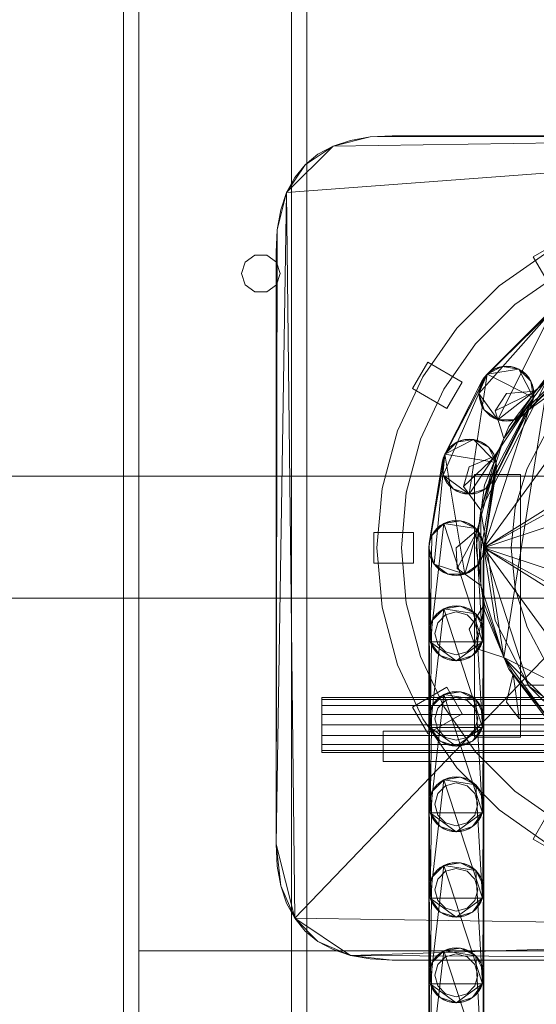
# Model space of a CAD drawing. Header units: millimetres. Extents: x -4395 to 65662, y -65530 to 6847.
# Tile 1017 of 1034: x 59782 to 59951, y 2057 to 2380. Entities that reach past the tile are written whole.
import ezdxf

# ---------------------------------------------------------------- set-up
doc = ezdxf.new("R2010")
doc.units = ezdxf.units.MM
doc.layers.add('lateral_secador', color=7, linetype='Continuous', lineweight=0)

msp = doc.modelspace()

# ---------------------------------------------------------------- linework, layer by layer
at = {"layer": 'lateral_secador'}
for p, q in [((59816.134, 2556.5), (59816.134, 20)), ((59821.134, 20), (59821.134, 2556.5)), ((59871.134, 2556.5), (59871.134, 20)), ((59876.134, 20), (59876.134, 2556.5)), ((59869.554, 2322.88), (60118.134, 2341.5)), ((59872.214, 2085.18), (60118.134, 2341.5)), ((59884.753, 2338.08), (60118.134, 2341.5)), ((59896.913, 2341.12), (60118.134, 2341.5)), ((59904.134, 2341.5), (59896.913, 2341.12)), ((60118.134, 2341.5), (59904.134, 2341.5)), ((59884.753, 2338.08), (59896.913, 2341.12)), ((59890.454, 2339.98), (59884.753, 2338.08)), ((59896.913, 2341.12), (59890.454, 2339.98)), ((59869.554, 2322.88), (59884.753, 2338.08)), ((59875.634, 2332), (59884.753, 2338.08)), ((59879.814, 2335.42), (59875.634, 2332)), ((59884.753, 2338.08), (59879.814, 2335.42)), ((59869.554, 2322.88), (59875.634, 2332)), ((59875.634, 2332), (59872.214, 2327.82)), ((59872.214, 2327.82), (59869.554, 2322.88)), ((59866.134, 2109.5), (59869.554, 2322.88)), ((59866.515, 2310.72), (59869.554, 2322.88)), ((59869.554, 2322.88), (59867.653, 2317.18)), ((59872.214, 2085.18), (59869.554, 2322.88)), ((59867.653, 2317.18), (59866.515, 2310.72)), ((59866.134, 2109.5), (59866.515, 2310.72)), ((59866.515, 2310.72), (59866.134, 2303.5)), ((59958.964, 2306.861), (59950.304, 2301.861)), ((59866.134, 2303.5), (59866.134, 2109.5)), ((59955.134, 2303.495), (59939.142, 2292.297)), ((59855.997, 2300.082), (59854.784, 2296.35)), ((59859.172, 2302.389), (59855.997, 2300.082)), ((59863.096, 2302.389), (59859.172, 2302.389)), ((59866.271, 2300.082), (59863.096, 2302.389)), ((59867.484, 2296.35), (59866.271, 2300.082)), ((59956.804, 2290.603), (59950.304, 2301.861)), ((59854.784, 2296.35), (59855.997, 2292.618)), ((59866.271, 2292.618), (59867.484, 2296.35)), ((59959.134, 2296.567), (59944.284, 2286.169)), ((59855.997, 2292.618), (59859.172, 2290.311)), ((59859.172, 2290.311), (59863.096, 2290.311)), ((59863.096, 2290.311), (59866.271, 2292.618)), ((59939.142, 2292.297), (59925.337, 2278.492)), ((59944.284, 2286.169), (59931.465, 2273.35)), ((59932.558, 2257.05), (59956.499, 2284.094)), ((59934.276, 2262.34), (59956.499, 2284.094)), ((59938.776, 2248.49), (59956.499, 2284.094)), ((59934.276, 2262.34), (59954.22, 2282.439)), ((59954.22, 2282.439), (59935.194, 2263.414)), ((59925.337, 2278.492), (59914.139, 2262.5)), ((59934.134, 2206.5), (59987.339, 2279.731)), ((59948.839, 2251.76), (59987.339, 2279.731)), ((59931.465, 2273.35), (59921.067, 2258.5)), ((59968.603, 2271.99), (59938.776, 2248.49)), ((59968.603, 2271.99), (59944.339, 2248.49)), ((59968.603, 2271.99), (59946.849, 2249.768)), ((59915.773, 2267.33), (59910.773, 2258.67)), ((59927.031, 2260.83), (59915.773, 2267.33)), ((59966.948, 2269.711), (59946.849, 2249.768)), ((59947.923, 2250.686), (59966.948, 2269.711)), ((59965.874, 2268.794), (59948.839, 2251.76)), ((59935.194, 2263.414), (59940.151, 2265.939)), ((59935.194, 2263.414), (59937.472, 2265.069)), ((59935.194, 2263.414), (59945.644, 2265.069)), ((59936.269, 2264.331), (59935.194, 2263.414)), ((59937.472, 2265.069), (59936.269, 2264.331)), ((59937.472, 2265.069), (59940.151, 2265.939)), ((59938.776, 2265.609), (59937.472, 2265.069)), ((59940.151, 2265.939), (59938.776, 2265.609)), ((59941.558, 2266.05), (59940.151, 2265.939)), ((59940.151, 2265.939), (59942.966, 2265.939)), ((59940.151, 2265.939), (59945.644, 2265.069)), ((59942.966, 2265.939), (59941.558, 2266.05)), ((59942.966, 2265.939), (59945.644, 2265.069)), ((59944.339, 2265.609), (59942.966, 2265.939)), ((59945.644, 2265.069), (59944.339, 2265.609)), ((59945.644, 2265.069), (59947.923, 2263.414)), ((59946.849, 2264.331), (59945.644, 2265.069)), ((59945.644, 2265.069), (59949.577, 2261.135)), ((59945.644, 2265.069), (59950.448, 2255.642)), ((59947.923, 2263.414), (59946.849, 2264.331)), ((59914.139, 2262.5), (59905.888, 2244.806)), ((59920.784, 2235.857), (59935.194, 2263.414)), ((59920.784, 2230.294), (59935.194, 2263.414)), ((59920.784, 2235.857), (59933.54, 2261.135)), ((59933.54, 2261.135), (59921.323, 2237.161)), ((59922.031, 2252.17), (59927.031, 2260.83)), ((59929.343, 2224.075), (59935.194, 2263.414)), ((59932.558, 2257.05), (59934.276, 2262.34)), ((59932.999, 2259.831), (59934.276, 2262.34)), ((59933.54, 2261.135), (59932.999, 2259.831)), ((59933.107, 2218.858), (59955.273, 2262.361)), ((59933.54, 2261.135), (59935.194, 2263.414)), ((59934.276, 2262.34), (59933.54, 2261.135)), ((59935.194, 2263.414), (59934.276, 2262.34)), ((59935.194, 2263.414), (59950.448, 2255.642)), ((59940.745, 2242.365), (59955.273, 2262.361)), ((59940.745, 2170.635), (59955.273, 2262.361)), ((59954.919, 2262.715), (59942.285, 2246.25)), ((59947.923, 2263.414), (59949.577, 2261.135)), ((59948.839, 2262.34), (59947.923, 2263.414)), ((59949.577, 2261.135), (59948.839, 2262.34)), ((59949.577, 2261.135), (59950.448, 2258.458)), ((59950.118, 2259.831), (59949.577, 2261.135)), ((59949.577, 2261.135), (59950.448, 2255.642)), ((59955.273, 2262.361), (59951.062, 2257.806)), ((59922.031, 2252.17), (59910.773, 2258.67)), ((59921.067, 2258.5), (59913.406, 2242.07)), ((59932.558, 2257.05), (59932.999, 2259.831)), ((59932.669, 2258.458), (59932.558, 2257.05)), ((59932.999, 2259.831), (59932.669, 2258.458)), ((59937.808, 2251.435), (59951.062, 2257.806)), ((59940.745, 2242.365), (59951.062, 2257.806)), ((59951.062, 2257.806), (59941.558, 2257.05)), ((59950.448, 2258.458), (59950.118, 2259.831)), ((59950.448, 2258.458), (59950.448, 2255.642)), ((59950.558, 2257.05), (59950.448, 2258.458)), ((59950.448, 2255.642), (59929.343, 2224.075)), ((59932.999, 2254.268), (59932.558, 2257.05)), ((59932.558, 2257.05), (59932.669, 2255.642)), ((59934.276, 2251.76), (59932.558, 2257.05)), ((59938.776, 2248.49), (59932.558, 2257.05)), ((59932.669, 2255.642), (59932.999, 2254.268)), ((59950.448, 2255.642), (59934.634, 2225.794)), ((59950.448, 2255.642), (59936.624, 2227.785)), ((59941.558, 2257.05), (59937.808, 2251.435)), ((59950.448, 2255.642), (59949.577, 2252.964)), ((59950.118, 2254.268), (59950.448, 2255.642)), ((59950.448, 2255.642), (59950.558, 2257.05)), ((59934.276, 2251.76), (59932.999, 2254.268)), ((59932.999, 2254.268), (59933.54, 2252.964)), ((59933.54, 2252.964), (59934.276, 2251.76)), ((59934.134, 2206.5), (59948.839, 2251.76)), ((59936.269, 2249.768), (59934.276, 2251.76)), ((59934.276, 2251.76), (59935.194, 2250.686)), ((59938.776, 2248.49), (59934.276, 2251.76)), ((59949.577, 2252.964), (59936.624, 2227.785)), ((59937.362, 2228.99), (59949.577, 2252.964)), ((59937.808, 2251.435), (59940.745, 2242.365)), ((59948.839, 2251.76), (59937.903, 2230.294)), ((59949.577, 2252.964), (59950.118, 2254.268)), ((59935.194, 2250.686), (59936.269, 2249.768)), ((59938.776, 2248.49), (59936.269, 2249.768)), ((59936.269, 2249.768), (59937.472, 2249.031)), ((59937.472, 2249.031), (59938.776, 2248.49)), ((59941.558, 2248.05), (59938.776, 2248.49)), ((59938.776, 2248.49), (59940.151, 2248.16)), ((59944.339, 2248.49), (59938.776, 2248.49)), ((59940.151, 2248.16), (59941.558, 2248.05)), ((59944.339, 2248.49), (59941.558, 2248.05)), ((59941.558, 2248.05), (59942.966, 2248.16)), ((59942.966, 2248.16), (59944.339, 2248.49)), ((59946.849, 2249.768), (59944.339, 2248.49)), ((59944.339, 2248.49), (59945.644, 2249.031)), ((59945.644, 2249.031), (59946.849, 2249.768)), ((59946.849, 2249.768), (59947.923, 2250.686)), ((59905.888, 2244.806), (59900.835, 2225.949)), ((59942.285, 2246.25), (59934.343, 2227.076)), ((59913.406, 2242.07), (59908.714, 2224.559)), ((59921.323, 2237.161), (59930.751, 2241.965)), ((59925.257, 2241.094), (59927.935, 2241.965)), ((59925.257, 2241.094), (59930.751, 2241.965)), ((59926.562, 2241.635), (59925.257, 2241.094)), ((59927.935, 2241.965), (59926.562, 2241.635)), ((59929.343, 2242.075), (59927.935, 2241.965)), ((59927.935, 2241.965), (59930.751, 2241.965)), ((59930.751, 2241.965), (59929.343, 2242.075)), ((59930.751, 2241.965), (59933.429, 2241.094)), ((59932.124, 2241.635), (59930.751, 2241.965)), ((59930.751, 2241.965), (59935.706, 2239.439)), ((59930.751, 2241.965), (59938.232, 2234.483)), ((59933.429, 2241.094), (59932.124, 2241.635)), ((59933.107, 2218.858), (59940.745, 2242.365)), ((59940.745, 2242.365), (59938.148, 2236.732)), ((59954.594, 2244.279), (59948.31, 2232.522)), ((59921.323, 2237.161), (59925.257, 2241.094)), ((59921.323, 2237.161), (59922.98, 2239.439)), ((59922.062, 2238.365), (59921.323, 2237.161)), ((59922.98, 2239.439), (59922.062, 2238.365)), ((59922.98, 2239.439), (59925.257, 2241.094)), ((59924.054, 2240.357), (59922.98, 2239.439)), ((59925.257, 2241.094), (59924.054, 2240.357)), ((59933.429, 2241.094), (59935.706, 2239.439)), ((59934.634, 2240.357), (59933.429, 2241.094)), ((59987.034, 2239.67), (59934.134, 2206.5)), ((59935.706, 2239.439), (59934.634, 2240.357)), ((59935.706, 2239.439), (59937.362, 2237.161)), ((59936.624, 2238.365), (59935.706, 2239.439)), ((59935.706, 2239.439), (59938.232, 2234.483)), ((59937.362, 2237.161), (59936.624, 2238.365)), ((59916.134, 2206.5), (59921.323, 2237.161)), ((59917.853, 2201.21), (59921.323, 2237.161)), ((59920.343, 2233.075), (59920.784, 2235.857)), ((59920.454, 2234.483), (59921.323, 2237.161)), ((59920.784, 2235.857), (59920.454, 2234.483)), ((59921.323, 2237.161), (59920.784, 2235.857)), ((59920.784, 2230.294), (59920.784, 2235.857)), ((59921.323, 2237.161), (59938.232, 2234.483)), ((59927.915, 2197.94), (59921.323, 2237.161)), ((59927.511, 2226.576), (59938.148, 2236.732)), ((59938.148, 2236.732), (59929.343, 2233.075)), ((59933.107, 2218.858), (59938.148, 2236.732)), ((59937.362, 2237.161), (59938.232, 2234.483)), ((59937.903, 2235.857), (59937.362, 2237.161)), ((59938.232, 2234.483), (59937.903, 2235.857)), ((59916.134, 2206.5), (59920.454, 2234.483)), ((59920.454, 2234.483), (59916.245, 2207.908)), ((59920.454, 2234.483), (59920.343, 2233.075)), ((59920.784, 2230.294), (59920.343, 2233.075)), ((59920.343, 2233.075), (59920.454, 2231.667)), ((59929.343, 2233.075), (59927.511, 2226.576)), ((59938.232, 2234.483), (59927.915, 2197.94)), ((59938.232, 2234.483), (59932.415, 2201.21)), ((59938.232, 2234.483), (59933.692, 2203.719)), ((59938.232, 2234.483), (59938.232, 2231.667)), ((59938.343, 2233.075), (59938.232, 2234.483)), ((59938.232, 2231.667), (59938.343, 2233.075)), ((59948.31, 2232.522), (59944.44, 2219.766)), ((40811.134, 2230), (60111.134, 2230)), ((59920.454, 2231.667), (59920.784, 2230.294)), ((59922.062, 2227.785), (59920.784, 2230.294)), ((59920.784, 2230.294), (59921.323, 2228.99)), ((59924.054, 2225.794), (59920.784, 2230.294)), ((59929.343, 2224.075), (59920.784, 2230.294)), ((59921.323, 2228.99), (59922.062, 2227.785)), ((59931.134, 2230.5), (59946.134, 2230.5)), ((59931.134, 2230.5), (59931.134, 2144.5)), ((59938.232, 2231.667), (59933.692, 2203.719)), ((59934.023, 2205.092), (59938.232, 2231.667)), ((59977.964, 2230.599), (59934.134, 2206.5)), ((59937.903, 2230.294), (59934.134, 2206.5)), ((59936.624, 2227.785), (59937.362, 2228.99)), ((59946.134, 2144.5), (59946.134, 2230.5)), ((59900.835, 2225.949), (59899.134, 2206.5)), ((59924.054, 2225.794), (59922.062, 2227.785)), ((59922.062, 2227.785), (59922.98, 2226.711)), ((59922.98, 2226.711), (59924.054, 2225.794)), ((59926.562, 2224.516), (59924.054, 2225.794)), ((59924.054, 2225.794), (59925.257, 2225.056)), ((59929.343, 2224.075), (59924.054, 2225.794)), ((59927.511, 2226.576), (59933.107, 2218.858)), ((59934.634, 2225.794), (59929.343, 2224.075)), ((59934.343, 2227.076), (59931.634, 2206.5)), ((59934.634, 2225.794), (59932.124, 2224.516)), ((59933.429, 2225.056), (59934.634, 2225.794)), ((59936.624, 2227.785), (59934.634, 2225.794)), ((59934.634, 2225.794), (59935.706, 2226.711)), ((59935.706, 2226.711), (59936.624, 2227.785)), ((59908.714, 2224.559), (59907.134, 2206.5)), ((59925.257, 2225.056), (59926.562, 2224.516)), ((59929.343, 2224.075), (59926.562, 2224.516)), ((59926.562, 2224.516), (59927.935, 2224.186)), ((59927.935, 2224.186), (59929.343, 2224.075)), ((59932.124, 2224.516), (59929.343, 2224.075)), ((59929.343, 2224.075), (59930.751, 2224.186)), ((59930.751, 2224.186), (59932.124, 2224.516)), ((59932.124, 2224.516), (59933.429, 2225.056)), ((59933.107, 2218.858), (59932.378, 2212.698)), ((59933.107, 2194.142), (59933.107, 2218.858)), ((59940.745, 2170.635), (59933.107, 2218.858)), ((59972.14, 2219.17), (59934.134, 2206.5)), ((59944.44, 2219.766), (59943.134, 2206.5)), ((59916.575, 2175.719), (59921.048, 2214.519)), ((59917.114, 2210.586), (59921.048, 2214.519)), ((59917.114, 2210.586), (59918.771, 2212.864)), ((59918.771, 2212.864), (59917.853, 2211.79)), ((59918.771, 2212.864), (59921.048, 2214.519)), ((59919.843, 2213.781), (59918.771, 2212.864)), ((59921.048, 2214.519), (59919.843, 2213.781)), ((59921.048, 2214.519), (59923.726, 2215.389)), ((59921.048, 2214.519), (59926.542, 2215.389)), ((59922.353, 2215.06), (59921.048, 2214.519)), ((59921.048, 2214.519), (59931.497, 2212.864)), ((59921.048, 2214.519), (59933.692, 2175.719)), ((59923.726, 2215.389), (59922.353, 2215.06)), ((59925.134, 2215.5), (59923.726, 2215.389)), ((59923.726, 2215.389), (59926.542, 2215.389)), ((59926.542, 2215.389), (59925.134, 2215.5)), ((59932.378, 2212.698), (59925.134, 2206.5)), ((59925.4, 2199.752), (59932.378, 2212.698)), ((59926.542, 2215.389), (59929.22, 2214.519)), ((59927.915, 2215.06), (59926.542, 2215.389)), ((59926.542, 2215.389), (59931.497, 2212.864)), ((59929.22, 2214.519), (59927.915, 2215.06)), ((59929.22, 2214.519), (59931.497, 2212.864)), ((59930.425, 2213.781), (59929.22, 2214.519)), ((59931.497, 2212.864), (59930.425, 2213.781)), ((59931.497, 2212.864), (59933.153, 2210.586)), ((59932.415, 2211.79), (59931.497, 2212.864)), ((59931.497, 2212.864), (59934.023, 2207.908)), ((59931.497, 2212.864), (59933.692, 2175.719)), ((59933.107, 2194.142), (59932.378, 2212.698)), ((59911.134, 2211.5), (59898.134, 2211.5)), ((59898.134, 2211.5), (59898.134, 2201.5)), ((59911.134, 2201.5), (59911.134, 2211.5)), ((59916.245, 2207.908), (59917.114, 2210.586)), ((59916.575, 2209.281), (59916.245, 2207.908)), ((59917.114, 2210.586), (59916.575, 2209.281)), ((59916.575, 2175.719), (59917.114, 2210.586)), ((59917.853, 2211.79), (59917.114, 2210.586)), ((59933.153, 2210.586), (59932.415, 2211.79)), ((59933.153, 2210.586), (59934.023, 2207.908)), ((59933.692, 2209.281), (59933.153, 2210.586)), ((59934.023, 2207.908), (59933.692, 2209.281)), ((59899.134, 2206.5), (59900.835, 2187.051)), ((59907.134, 2206.5), (59908.714, 2188.441)), ((59916.134, 2178.5), (59916.245, 2207.908)), ((59916.245, 2207.908), (59916.134, 2206.5)), ((59916.134, 2206.5), (59916.134, 2178.5)), ((59916.575, 2203.719), (59916.134, 2206.5)), ((59916.134, 2206.5), (59916.245, 2205.092)), ((59917.853, 2201.21), (59916.134, 2206.5)), ((59916.575, 2175.719), (59916.245, 2207.908)), ((59925.134, 2206.5), (59925.4, 2199.752)), ((59931.634, 2206.5), (59934.343, 2185.924)), ((59934.023, 2207.908), (59933.692, 2175.719)), ((59934.023, 2207.908), (59934.134, 2178.5)), ((59934.134, 2206.5), (59934.023, 2207.908)), ((59934.134, 2206.5), (59970.134, 2206.5)), ((59934.134, 2206.5), (59972.14, 2193.83)), ((59948.839, 2161.24), (59934.134, 2206.5)), ((59934.134, 2206.5), (59937.903, 2182.706)), ((59934.134, 2206.5), (59977.964, 2182.401)), ((59987.339, 2133.269), (59934.134, 2206.5)), ((59934.134, 2206.5), (59987.034, 2173.33)), ((59934.134, 2178.5), (59934.134, 2206.5)), ((59943.134, 2206.5), (59944.44, 2193.234)), ((59916.245, 2205.092), (59916.575, 2203.719)), ((59917.853, 2201.21), (59916.575, 2203.719)), ((59916.575, 2203.719), (59917.114, 2202.414)), ((59933.692, 2203.719), (59932.415, 2201.21)), ((59933.153, 2202.414), (59933.692, 2203.719)), ((59933.692, 2203.719), (59934.023, 2205.092)), ((59911.134, 2201.5), (59898.134, 2201.5)), ((59917.114, 2202.414), (59917.853, 2201.21)), ((59919.843, 2199.219), (59917.853, 2201.21)), ((59917.853, 2201.21), (59918.771, 2200.136)), ((59922.353, 2197.94), (59917.853, 2201.21)), ((59927.915, 2197.94), (59917.853, 2201.21)), ((59918.771, 2200.136), (59919.843, 2199.219)), ((59925.4, 2199.752), (59933.107, 2194.142)), ((59932.415, 2201.21), (59927.915, 2197.94)), ((59932.415, 2201.21), (59930.425, 2199.219)), ((59930.425, 2199.219), (59931.497, 2200.136)), ((59931.497, 2200.136), (59932.415, 2201.21)), ((59932.415, 2201.21), (59933.153, 2202.414)), ((59922.353, 2197.94), (59919.843, 2199.219)), ((59919.843, 2199.219), (59921.048, 2198.481)), ((59921.048, 2198.481), (59922.353, 2197.94)), ((59925.134, 2197.5), (59922.353, 2197.94)), ((59922.353, 2197.94), (59923.726, 2197.611)), ((59927.915, 2197.94), (59922.353, 2197.94)), ((59923.726, 2197.611), (59925.134, 2197.5)), ((59927.915, 2197.94), (59925.134, 2197.5)), ((59925.134, 2197.5), (59926.542, 2197.611)), ((59926.542, 2197.611), (59927.915, 2197.94)), ((59930.425, 2199.219), (59927.915, 2197.94)), ((59927.915, 2197.94), (59929.22, 2198.481)), ((59929.22, 2198.481), (59930.425, 2199.219)), ((59940.745, 2170.635), (59933.107, 2194.142)), ((59933.107, 2194.142), (59934.317, 2188.058)), ((59944.44, 2193.234), (59948.31, 2180.478)), ((40811.134, 2190), (60111.134, 2190)), ((59900.835, 2187.051), (59905.888, 2168.194)), ((59908.714, 2188.441), (59913.406, 2170.93)), ((59921.048, 2186.519), (59923.726, 2187.389)), ((59921.048, 2186.519), (59926.542, 2187.389)), ((59922.353, 2187.06), (59921.048, 2186.519)), ((59923.726, 2187.389), (59922.353, 2187.06)), ((59925.134, 2187.5), (59923.726, 2187.389)), ((59923.726, 2187.389), (59926.542, 2187.389)), ((59926.542, 2187.389), (59925.134, 2187.5)), ((59926.542, 2187.389), (59929.22, 2186.519)), ((59927.915, 2187.06), (59926.542, 2187.389)), ((59926.542, 2187.389), (59931.497, 2184.864)), ((59929.22, 2186.519), (59927.915, 2187.06)), ((59934.317, 2188.058), (59929.343, 2179.925)), ((59931.681, 2173.589), (59934.317, 2188.058)), ((59940.745, 2170.635), (59934.317, 2188.058)), ((59916.575, 2147.719), (59921.048, 2186.519)), ((59917.114, 2182.586), (59921.048, 2186.519)), ((59917.114, 2182.586), (59918.771, 2184.864)), ((59917.853, 2183.79), (59917.114, 2182.586)), ((59918.771, 2184.864), (59917.853, 2183.79)), ((59918.771, 2184.864), (59921.048, 2186.519)), ((59919.843, 2185.781), (59918.771, 2184.864)), ((59921.634, 2184.562), (59919.072, 2182)), ((59921.048, 2186.519), (59919.843, 2185.781)), ((59921.048, 2186.519), (59931.497, 2184.864)), ((59921.048, 2186.519), (59933.692, 2147.719)), ((59925.134, 2185.5), (59921.634, 2184.562)), ((59928.634, 2184.562), (59925.134, 2185.5)), ((59931.196, 2182), (59928.634, 2184.562)), ((59929.22, 2186.519), (59931.497, 2184.864)), ((59930.425, 2185.781), (59929.22, 2186.519)), ((59931.497, 2184.864), (59930.425, 2185.781)), ((59931.497, 2184.864), (59933.153, 2182.586)), ((59932.415, 2183.79), (59931.497, 2184.864)), ((59931.497, 2184.864), (59934.023, 2179.908)), ((59931.497, 2184.864), (59933.692, 2147.719)), ((59933.153, 2182.586), (59932.415, 2183.79)), ((59934.343, 2185.924), (59942.285, 2166.75)), ((59916.245, 2179.908), (59917.114, 2182.586)), ((59916.575, 2181.281), (59916.245, 2179.908)), ((59917.114, 2182.586), (59916.575, 2181.281)), ((59916.575, 2147.719), (59917.114, 2182.586)), ((59919.072, 2182), (59918.134, 2178.5)), ((59932.134, 2178.5), (59931.196, 2182)), ((59933.153, 2182.586), (59934.023, 2179.908)), ((59933.692, 2181.281), (59933.153, 2182.586)), ((59934.023, 2179.908), (59933.692, 2181.281)), ((59937.903, 2182.706), (59948.839, 2161.24)), ((59948.31, 2180.478), (59954.594, 2168.721)), ((59916.134, 2150.5), (59916.245, 2179.908)), ((59916.245, 2179.908), (59916.134, 2178.5)), ((59916.134, 2178.5), (59916.134, 2150.5)), ((59916.575, 2175.719), (59916.134, 2178.5)), ((59916.134, 2178.5), (59916.245, 2177.092)), ((59916.575, 2147.719), (59916.245, 2179.908)), ((59916.245, 2177.092), (59916.575, 2175.719)), ((59918.134, 2178.5), (59919.072, 2175)), ((59929.343, 2179.925), (59931.681, 2173.589)), ((59931.196, 2175), (59932.134, 2178.5)), ((59934.023, 2179.908), (59933.692, 2147.719)), ((59934.134, 2178.5), (59933.692, 2175.719)), ((59933.692, 2175.719), (59934.023, 2177.092)), ((59934.023, 2179.908), (59934.134, 2150.5)), ((59934.134, 2178.5), (59934.023, 2179.908)), ((59934.023, 2177.092), (59934.134, 2178.5)), ((59934.134, 2150.5), (59934.134, 2178.5)), ((59917.853, 2173.21), (59916.575, 2175.719)), ((59916.575, 2175.719), (59917.114, 2174.414)), ((59919.843, 2171.219), (59916.575, 2175.719)), ((59925.134, 2169.5), (59916.575, 2175.719)), ((59933.692, 2175.719), (59916.575, 2175.719)), ((59917.114, 2174.414), (59917.853, 2173.21)), ((59919.072, 2175), (59921.634, 2172.438)), ((59933.692, 2175.719), (59925.134, 2169.5)), ((59928.634, 2172.438), (59931.196, 2175)), ((59933.692, 2175.719), (59930.425, 2171.219)), ((59933.692, 2175.719), (59932.415, 2173.21)), ((59932.415, 2173.21), (59933.153, 2174.414)), ((59933.153, 2174.414), (59933.692, 2175.719)), ((59913.406, 2170.93), (59921.067, 2154.5)), ((59919.843, 2171.219), (59917.853, 2173.21)), ((59917.853, 2173.21), (59918.771, 2172.136)), ((59918.771, 2172.136), (59919.843, 2171.219)), ((59922.353, 2169.94), (59919.843, 2171.219)), ((59919.843, 2171.219), (59921.048, 2170.481)), ((59925.134, 2169.5), (59919.843, 2171.219)), ((59921.048, 2170.481), (59922.353, 2169.94)), ((59921.634, 2172.438), (59925.134, 2171.5)), ((59925.134, 2171.5), (59928.634, 2172.438)), ((59930.425, 2171.219), (59925.134, 2169.5)), ((59930.425, 2171.219), (59927.915, 2169.94)), ((59927.915, 2169.94), (59929.22, 2170.481)), ((59929.22, 2170.481), (59930.425, 2171.219)), ((59932.415, 2173.21), (59930.425, 2171.219)), ((59930.425, 2171.219), (59931.497, 2172.136)), ((59931.497, 2172.136), (59932.415, 2173.21)), ((59931.681, 2173.589), (59940.745, 2170.635)), ((59955.273, 2150.639), (59940.745, 2170.635)), ((59940.745, 2170.635), (59943.775, 2165.223)), ((59975.269, 2136.111), (59940.745, 2170.635)), ((60023.491, 2128.473), (59940.745, 2170.635)), ((59905.888, 2168.194), (59914.139, 2150.5)), ((59925.134, 2169.5), (59922.353, 2169.94)), ((59922.353, 2169.94), (59923.726, 2169.611)), ((59923.726, 2169.611), (59925.134, 2169.5)), ((59927.915, 2169.94), (59925.134, 2169.5)), ((59925.134, 2169.5), (59926.542, 2169.611)), ((59926.542, 2169.611), (59927.915, 2169.94)), ((59943.775, 2165.223), (59941.558, 2155.95)), ((59942.285, 2166.75), (59954.919, 2150.285)), ((59945.739, 2150.647), (59943.775, 2165.223)), ((59955.273, 2150.639), (59943.775, 2165.223)), ((59922.031, 2160.83), (59910.773, 2154.33)), ((59927.031, 2152.17), (59922.031, 2160.83)), ((59946.134, 2161.5), (60076.134, 2161.5)), ((59946.134, 2161.5), (59946.134, 2146.5)), ((59987.339, 2133.269), (59948.839, 2161.24)), ((59948.839, 2161.24), (59965.874, 2144.206)), ((59916.575, 2119.719), (59921.048, 2158.519)), ((59917.114, 2154.586), (59921.048, 2158.519)), ((59918.771, 2156.864), (59921.048, 2158.519)), ((59919.843, 2157.781), (59918.771, 2156.864)), ((59921.048, 2158.519), (59919.843, 2157.781)), ((59921.048, 2158.519), (59923.726, 2159.389)), ((59921.048, 2158.519), (59926.542, 2159.389)), ((59922.353, 2159.06), (59921.048, 2158.519)), ((59921.048, 2158.519), (59931.497, 2156.864)), ((59921.048, 2158.519), (59933.692, 2119.719)), ((59923.726, 2159.389), (59922.353, 2159.06)), ((59925.134, 2159.5), (59923.726, 2159.389)), ((59923.726, 2159.389), (59926.542, 2159.389)), ((59926.542, 2159.389), (59925.134, 2159.5)), ((59926.542, 2159.389), (59929.22, 2158.519)), ((59927.915, 2159.06), (59926.542, 2159.389)), ((59926.542, 2159.389), (59931.497, 2156.864)), ((59929.22, 2158.519), (59927.915, 2159.06)), ((59929.22, 2158.519), (59931.497, 2156.864)), ((59930.425, 2157.781), (59929.22, 2158.519)), ((59931.497, 2156.864), (59930.425, 2157.781)), ((59881.134, 2156.815), (59881.134, 2157.5)), ((59881.134, 2157.5), (60131.134, 2157.5)), ((59881.134, 2154.864), (59881.134, 2156.815)), ((59881.134, 2156.815), (60131.134, 2156.815)), ((59881.134, 2151.944), (59881.134, 2154.864)), ((59881.134, 2154.864), (60131.134, 2154.864)), ((59910.773, 2154.33), (59915.773, 2145.67)), ((59916.245, 2151.908), (59917.114, 2154.586)), ((59917.114, 2154.586), (59916.575, 2153.281)), ((59916.575, 2119.719), (59917.114, 2154.586)), ((59917.114, 2154.586), (59918.771, 2156.864)), ((59917.853, 2155.79), (59917.114, 2154.586)), ((59918.771, 2156.864), (59917.853, 2155.79)), ((59921.634, 2156.562), (59919.072, 2154)), ((59921.067, 2154.5), (59931.465, 2139.65)), ((59925.134, 2157.5), (59921.634, 2156.562)), ((59928.634, 2156.562), (59925.134, 2157.5)), ((59931.196, 2154), (59928.634, 2156.562)), ((59931.497, 2156.864), (59933.153, 2154.586)), ((59932.415, 2155.79), (59931.497, 2156.864)), ((59931.497, 2156.864), (59934.023, 2151.908)), ((59931.497, 2156.864), (59933.692, 2119.719)), ((59933.153, 2154.586), (59932.415, 2155.79)), ((59933.153, 2154.586), (59934.023, 2151.908)), ((59933.692, 2153.281), (59933.153, 2154.586)), ((59941.558, 2155.95), (59945.739, 2150.647)), ((59881.134, 2148.5), (59881.134, 2151.944)), ((59881.134, 2151.944), (60131.134, 2151.944)), ((59927.031, 2152.17), (59915.773, 2145.67)), ((59916.134, 2122.5), (59916.245, 2151.908)), ((59916.245, 2151.908), (59916.134, 2150.5)), ((59916.575, 2153.281), (59916.245, 2151.908)), ((59916.575, 2119.719), (59916.245, 2151.908)), ((59919.072, 2154), (59918.134, 2150.5)), ((59932.134, 2150.5), (59931.196, 2154)), ((59934.023, 2151.908), (59933.692, 2153.281)), ((59934.023, 2151.908), (59933.692, 2119.719)), ((59934.023, 2151.908), (59934.134, 2122.5)), ((59934.134, 2150.5), (59934.023, 2151.908)), ((59881.134, 2145.056), (59881.134, 2148.5)), ((60131.134, 2148.5), (59881.134, 2148.5)), ((59914.139, 2150.5), (59925.337, 2134.508)), ((59916.134, 2150.5), (59916.134, 2122.5)), ((59916.575, 2147.719), (59916.134, 2150.5)), ((59916.134, 2150.5), (59916.245, 2149.092)), ((59916.245, 2149.092), (59916.575, 2147.719)), ((59918.134, 2150.5), (59919.072, 2147)), ((59931.196, 2147), (59932.134, 2150.5)), ((59934.134, 2150.5), (59933.692, 2147.719)), ((59933.692, 2147.719), (59934.023, 2149.092)), ((59934.023, 2149.092), (59934.134, 2150.5)), ((59934.134, 2122.5), (59934.134, 2150.5)), ((59945.739, 2150.647), (59955.273, 2150.639)), ((59881.134, 2145.056), (59881.134, 2142.136)), ((59881.134, 2145.056), (60131.134, 2145.056)), ((59901.134, 2146.5), (60131.134, 2146.5)), ((59901.134, 2146.5), (59901.134, 2136.5)), ((59917.853, 2145.21), (59916.575, 2147.719)), ((59916.575, 2147.719), (59917.114, 2146.414)), ((59919.843, 2143.219), (59916.575, 2147.719)), ((59925.134, 2141.5), (59916.575, 2147.719)), ((59933.692, 2147.719), (59916.575, 2147.719)), ((59917.114, 2146.414), (59917.853, 2145.21)), ((59919.843, 2143.219), (59917.853, 2145.21)), ((59917.853, 2145.21), (59918.771, 2144.136)), ((59919.072, 2147), (59921.634, 2144.438)), ((59933.692, 2147.719), (59925.134, 2141.5)), ((59928.634, 2144.438), (59931.196, 2147)), ((59933.692, 2147.719), (59930.425, 2143.219)), ((59932.415, 2145.21), (59930.425, 2143.219)), ((59931.497, 2144.136), (59932.415, 2145.21)), ((59933.692, 2147.719), (59932.415, 2145.21)), ((59932.415, 2145.21), (59933.153, 2146.414)), ((59933.153, 2146.414), (59933.692, 2147.719)), ((59946.134, 2146.5), (60076.134, 2146.5)), ((59881.134, 2142.136), (59881.134, 2140.185)), ((59881.134, 2142.136), (60131.134, 2142.136)), ((59918.771, 2144.136), (59919.843, 2143.219)), ((59922.353, 2141.94), (59919.843, 2143.219)), ((59919.843, 2143.219), (59921.048, 2142.481)), ((59925.134, 2141.5), (59919.843, 2143.219)), ((59921.048, 2142.481), (59922.353, 2141.94)), ((59921.634, 2144.438), (59925.134, 2143.5)), ((59925.134, 2141.5), (59922.353, 2141.94)), ((59922.353, 2141.94), (59923.726, 2141.611)), ((59923.726, 2141.611), (59925.134, 2141.5)), ((59925.134, 2143.5), (59928.634, 2144.438)), ((59930.425, 2143.219), (59925.134, 2141.5)), ((59927.915, 2141.94), (59925.134, 2141.5)), ((59925.134, 2141.5), (59926.542, 2141.611)), ((59926.542, 2141.611), (59927.915, 2141.94)), ((59930.425, 2143.219), (59927.915, 2141.94)), ((59927.915, 2141.94), (59929.22, 2142.481)), ((59929.22, 2142.481), (59930.425, 2143.219)), ((59930.425, 2143.219), (59931.497, 2144.136)), ((59931.134, 2144.5), (59946.134, 2144.5)), ((59881.134, 2140.185), (59881.134, 2139.5)), ((59881.134, 2140.185), (60131.134, 2140.185)), ((59881.134, 2139.5), (60131.134, 2139.5)), ((59931.465, 2139.65), (59944.284, 2126.831)), ((59901.134, 2136.5), (60131.134, 2136.5)), ((59925.337, 2134.508), (59939.142, 2120.703)), ((59916.575, 2091.719), (59921.048, 2130.519)), ((59917.114, 2126.586), (59921.048, 2130.519)), ((59917.114, 2126.586), (59918.771, 2128.864)), ((59918.771, 2128.864), (59917.853, 2127.79)), ((59918.771, 2128.864), (59921.048, 2130.519)), ((59919.843, 2129.781), (59918.771, 2128.864)), ((59921.634, 2128.562), (59919.072, 2126)), ((59921.048, 2130.519), (59919.843, 2129.781)), ((59921.048, 2130.519), (59923.726, 2131.389)), ((59921.048, 2130.519), (59926.542, 2131.389)), ((59922.353, 2131.06), (59921.048, 2130.519)), ((59921.048, 2130.519), (59931.497, 2128.864)), ((59921.048, 2130.519), (59933.692, 2091.719)), ((59925.134, 2129.5), (59921.634, 2128.562)), ((59923.726, 2131.389), (59922.353, 2131.06)), ((59925.134, 2131.5), (59923.726, 2131.389)), ((59923.726, 2131.389), (59926.542, 2131.389)), ((59926.542, 2131.389), (59925.134, 2131.5)), ((59928.634, 2128.562), (59925.134, 2129.5)), ((59926.542, 2131.389), (59929.22, 2130.519)), ((59927.915, 2131.06), (59926.542, 2131.389)), ((59926.542, 2131.389), (59931.497, 2128.864)), ((59929.22, 2130.519), (59927.915, 2131.06)), ((59931.196, 2126), (59928.634, 2128.562)), ((59929.22, 2130.519), (59931.497, 2128.864)), ((59930.425, 2129.781), (59929.22, 2130.519)), ((59931.497, 2128.864), (59930.425, 2129.781)), ((59931.497, 2128.864), (59933.153, 2126.586)), ((59932.415, 2127.79), (59931.497, 2128.864)), ((59931.497, 2128.864), (59934.023, 2123.908)), ((59931.497, 2128.864), (59933.692, 2091.719)), ((59916.245, 2123.908), (59917.114, 2126.586)), ((59916.575, 2125.281), (59916.245, 2123.908)), ((59917.114, 2126.586), (59916.575, 2125.281)), ((59916.575, 2091.719), (59917.114, 2126.586)), ((59917.853, 2127.79), (59917.114, 2126.586)), ((59919.072, 2126), (59918.134, 2122.5)), ((59932.134, 2122.5), (59931.196, 2126)), ((59933.153, 2126.586), (59932.415, 2127.79)), ((59933.153, 2126.586), (59934.023, 2123.908)), ((59933.692, 2125.281), (59933.153, 2126.586)), ((59934.023, 2123.908), (59933.692, 2125.281)), ((59944.284, 2126.831), (59959.134, 2116.433)), ((59916.134, 2094.5), (59916.245, 2123.908)), ((59916.245, 2123.908), (59916.134, 2122.5)), ((59916.134, 2122.5), (59916.134, 2094.5)), ((59916.575, 2119.719), (59916.134, 2122.5)), ((59916.134, 2122.5), (59916.245, 2121.092)), ((59916.575, 2091.719), (59916.245, 2123.908)), ((59918.134, 2122.5), (59919.072, 2119)), ((59931.196, 2119), (59932.134, 2122.5)), ((59934.023, 2123.908), (59933.692, 2091.719)), ((59934.134, 2122.5), (59933.692, 2119.719)), ((59934.023, 2123.908), (59934.134, 2094.5)), ((59934.134, 2122.5), (59934.023, 2123.908)), ((59934.023, 2121.092), (59934.134, 2122.5)), ((59934.134, 2094.5), (59934.134, 2122.5)), ((59956.804, 2122.397), (59950.304, 2111.139)), ((59916.245, 2121.092), (59916.575, 2119.719)), ((59917.853, 2117.21), (59916.575, 2119.719)), ((59916.575, 2119.719), (59917.114, 2118.414)), ((59919.843, 2115.219), (59916.575, 2119.719)), ((59925.134, 2113.5), (59916.575, 2119.719)), ((59933.692, 2119.719), (59916.575, 2119.719)), ((59919.072, 2119), (59921.634, 2116.438)), ((59933.692, 2119.719), (59925.134, 2113.5)), ((59928.634, 2116.438), (59931.196, 2119)), ((59933.692, 2119.719), (59930.425, 2115.219)), ((59933.692, 2119.719), (59932.415, 2117.21)), ((59933.153, 2118.414), (59933.692, 2119.719)), ((59933.692, 2119.719), (59934.023, 2121.092)), ((59939.142, 2120.703), (59955.134, 2109.505)), ((59917.114, 2118.414), (59917.853, 2117.21)), ((59919.843, 2115.219), (59917.853, 2117.21)), ((59917.853, 2117.21), (59918.771, 2116.136)), ((59918.771, 2116.136), (59919.843, 2115.219)), ((59921.634, 2116.438), (59925.134, 2115.5)), ((59925.134, 2115.5), (59928.634, 2116.438)), ((59932.415, 2117.21), (59930.425, 2115.219)), ((59930.425, 2115.219), (59931.497, 2116.136)), ((59931.497, 2116.136), (59932.415, 2117.21)), ((59932.415, 2117.21), (59933.153, 2118.414)), ((59922.353, 2113.94), (59919.843, 2115.219)), ((59919.843, 2115.219), (59921.048, 2114.481)), ((59925.134, 2113.5), (59919.843, 2115.219)), ((59921.048, 2114.481), (59922.353, 2113.94)), ((59925.134, 2113.5), (59922.353, 2113.94)), ((59922.353, 2113.94), (59923.726, 2113.611)), ((59923.726, 2113.611), (59925.134, 2113.5)), ((59930.425, 2115.219), (59925.134, 2113.5)), ((59927.915, 2113.94), (59925.134, 2113.5)), ((59925.134, 2113.5), (59926.542, 2113.611)), ((59926.542, 2113.611), (59927.915, 2113.94)), ((59930.425, 2115.219), (59927.915, 2113.94)), ((59927.915, 2113.94), (59929.22, 2114.481)), ((59929.22, 2114.481), (59930.425, 2115.219)), ((59867.653, 2095.82), (59866.134, 2109.5)), ((59866.134, 2109.5), (59866.515, 2102.28)), ((59872.214, 2085.18), (59866.134, 2109.5)), ((59950.304, 2111.139), (59958.964, 2106.139)), ((59921.048, 2102.519), (59923.726, 2103.389)), ((59921.048, 2102.519), (59926.542, 2103.389)), ((59922.353, 2103.06), (59921.048, 2102.519)), ((59923.726, 2103.389), (59922.353, 2103.06)), ((59925.134, 2103.5), (59923.726, 2103.389)), ((59923.726, 2103.389), (59926.542, 2103.389)), ((59926.542, 2103.389), (59925.134, 2103.5)), ((59926.542, 2103.389), (59929.22, 2102.519)), ((59927.915, 2103.06), (59926.542, 2103.389)), ((59926.542, 2103.389), (59931.497, 2100.864)), ((59929.22, 2102.519), (59927.915, 2103.06)), ((59866.515, 2102.28), (59867.653, 2095.82)), ((59916.575, 2063.719), (59921.048, 2102.519)), ((59917.114, 2098.586), (59921.048, 2102.519)), ((59917.114, 2098.586), (59918.771, 2100.864)), ((59917.853, 2099.79), (59917.114, 2098.586)), ((59918.771, 2100.864), (59917.853, 2099.79)), ((59918.771, 2100.864), (59921.048, 2102.519)), ((59919.843, 2101.781), (59918.771, 2100.864)), ((59921.634, 2100.562), (59919.072, 2098)), ((59921.048, 2102.519), (59919.843, 2101.781)), ((59921.048, 2102.519), (59931.497, 2100.864)), ((59921.048, 2102.519), (59933.692, 2063.719)), ((59925.134, 2101.5), (59921.634, 2100.562)), ((59928.634, 2100.562), (59925.134, 2101.5)), ((59931.196, 2098), (59928.634, 2100.562)), ((59929.22, 2102.519), (59931.497, 2100.864)), ((59930.425, 2101.781), (59929.22, 2102.519)), ((59931.497, 2100.864), (59930.425, 2101.781)), ((59931.497, 2100.864), (59933.153, 2098.586)), ((59932.415, 2099.79), (59931.497, 2100.864)), ((59931.497, 2100.864), (59934.023, 2095.908)), ((59931.497, 2100.864), (59933.692, 2063.719)), ((59933.153, 2098.586), (59932.415, 2099.79)), ((59916.245, 2095.908), (59917.114, 2098.586)), ((59916.575, 2097.281), (59916.245, 2095.908)), ((59917.114, 2098.586), (59916.575, 2097.281)), ((59916.575, 2063.719), (59917.114, 2098.586)), ((59919.072, 2098), (59918.134, 2094.5)), ((59932.134, 2094.5), (59931.196, 2098)), ((59933.153, 2098.586), (59934.023, 2095.908)), ((59933.692, 2097.281), (59933.153, 2098.586)), ((59934.023, 2095.908), (59933.692, 2097.281)), ((59872.214, 2085.18), (59867.653, 2095.82)), ((59867.653, 2095.82), (59869.554, 2090.12)), ((59916.134, 2066.5), (59916.245, 2095.908)), ((59916.245, 2095.908), (59916.134, 2094.5)), ((59916.134, 2094.5), (59916.134, 2066.5)), ((59916.575, 2091.719), (59916.134, 2094.5)), ((59916.134, 2094.5), (59916.245, 2093.092)), ((59916.575, 2063.719), (59916.245, 2095.908)), ((59916.245, 2093.092), (59916.575, 2091.719)), ((59918.134, 2094.5), (59919.072, 2091)), ((59931.196, 2091), (59932.134, 2094.5)), ((59934.023, 2095.908), (59933.692, 2063.719)), ((59934.134, 2094.5), (59933.692, 2091.719)), ((59933.692, 2091.719), (59934.023, 2093.092)), ((59934.023, 2095.908), (59934.134, 2066.5)), ((59934.134, 2094.5), (59934.023, 2095.908)), ((59934.023, 2093.092), (59934.134, 2094.5)), ((59934.134, 2066.5), (59934.134, 2094.5)), ((59869.554, 2090.12), (59872.214, 2085.18)), ((59917.853, 2089.21), (59916.575, 2091.719)), ((59916.575, 2091.719), (59917.114, 2090.414)), ((59919.843, 2087.219), (59916.575, 2091.719)), ((59925.134, 2085.5), (59916.575, 2091.719)), ((59933.692, 2091.719), (59916.575, 2091.719)), ((59917.114, 2090.414), (59917.853, 2089.21)), ((59919.072, 2091), (59921.634, 2088.438)), ((59933.692, 2091.719), (59925.134, 2085.5)), ((59928.634, 2088.438), (59931.196, 2091)), ((59933.692, 2091.719), (59930.425, 2087.219)), ((59933.692, 2091.719), (59932.415, 2089.21)), ((59932.415, 2089.21), (59933.153, 2090.414)), ((59933.153, 2090.414), (59933.692, 2091.719)), ((59919.843, 2087.219), (59917.853, 2089.21)), ((59917.853, 2089.21), (59918.771, 2088.136)), ((59918.771, 2088.136), (59919.843, 2087.219)), ((59922.353, 2085.94), (59919.843, 2087.219)), ((59919.843, 2087.219), (59921.048, 2086.481)), ((59925.134, 2085.5), (59919.843, 2087.219)), ((59921.634, 2088.438), (59925.134, 2087.5)), ((59925.134, 2087.5), (59928.634, 2088.438)), ((59930.425, 2087.219), (59925.134, 2085.5)), ((59930.425, 2087.219), (59927.915, 2085.94)), ((59929.22, 2086.481), (59930.425, 2087.219)), ((59932.415, 2089.21), (59930.425, 2087.219)), ((59930.425, 2087.219), (59931.497, 2088.136)), ((59931.497, 2088.136), (59932.415, 2089.21)), ((59879.814, 2077.58), (59872.214, 2085.18)), ((59872.214, 2085.18), (59875.634, 2081)), ((59890.454, 2073.02), (59872.214, 2085.18)), ((60146.634, 2081), (59872.214, 2085.18)), ((59921.048, 2086.481), (59922.353, 2085.94)), ((59925.134, 2085.5), (59922.353, 2085.94)), ((59922.353, 2085.94), (59923.726, 2085.611)), ((59923.726, 2085.611), (59925.134, 2085.5)), ((59927.915, 2085.94), (59925.134, 2085.5)), ((59925.134, 2085.5), (59926.542, 2085.611)), ((59926.542, 2085.611), (59927.915, 2085.94)), ((59927.915, 2085.94), (59929.22, 2086.481)), ((59875.634, 2081), (59879.814, 2077.58)), ((60146.634, 2081), (59890.454, 2073.02)), ((59890.454, 2073.02), (59879.814, 2077.58)), ((59879.814, 2077.58), (59884.753, 2074.92)), ((59821.134, 2074.5), (60201.134, 2074.5)), ((59821.134, 2074.5), (59821.134, 2056.5)), ((59884.753, 2074.92), (59890.454, 2073.02)), ((59916.575, 2035.719), (59921.048, 2074.519)), ((59917.114, 2070.586), (59921.048, 2074.519)), ((59918.771, 2072.864), (59921.048, 2074.519)), ((59919.843, 2073.781), (59918.771, 2072.864)), ((59921.048, 2074.519), (59919.843, 2073.781)), ((59921.048, 2074.519), (59923.726, 2075.389)), ((59921.048, 2074.519), (59926.542, 2075.389)), ((59922.353, 2075.06), (59921.048, 2074.519)), ((59921.048, 2074.519), (59931.497, 2072.864)), ((59921.048, 2074.519), (59933.692, 2035.719)), ((59923.726, 2075.389), (59922.353, 2075.06)), ((59925.134, 2075.5), (59923.726, 2075.389)), ((59923.726, 2075.389), (59926.542, 2075.389)), ((59926.542, 2075.389), (59925.134, 2075.5)), ((59926.542, 2075.389), (59929.22, 2074.519)), ((59927.915, 2075.06), (59926.542, 2075.389)), ((59926.542, 2075.389), (59931.497, 2072.864)), ((59929.22, 2074.519), (59927.915, 2075.06)), ((59929.22, 2074.519), (59931.497, 2072.864)), ((59930.425, 2073.781), (59929.22, 2074.519)), ((59931.497, 2072.864), (59930.425, 2073.781)), ((59904.134, 2071.5), (59890.454, 2073.02)), ((59890.454, 2073.02), (59896.913, 2071.88)), ((60125.355, 2071.88), (59890.454, 2073.02)), ((59896.913, 2071.88), (59904.134, 2071.5)), ((60125.355, 2071.88), (59904.134, 2071.5)), ((59904.134, 2071.5), (60118.134, 2071.5)), ((59916.245, 2067.908), (59917.114, 2070.586)), ((59917.114, 2070.586), (59916.575, 2069.281)), ((59916.575, 2035.719), (59917.114, 2070.586)), ((59917.114, 2070.586), (59918.771, 2072.864)), ((59917.853, 2071.79), (59917.114, 2070.586)), ((59918.771, 2072.864), (59917.853, 2071.79)), ((59921.634, 2072.562), (59919.072, 2070)), ((59925.134, 2073.5), (59921.634, 2072.562)), ((59928.634, 2072.562), (59925.134, 2073.5)), ((59931.196, 2070), (59928.634, 2072.562)), ((59931.497, 2072.864), (59933.153, 2070.586)), ((59932.415, 2071.79), (59931.497, 2072.864)), ((59931.497, 2072.864), (59934.023, 2067.908)), ((59931.497, 2072.864), (59933.692, 2035.719)), ((59933.153, 2070.586), (59932.415, 2071.79)), ((59933.153, 2070.586), (59934.023, 2067.908)), ((59933.692, 2069.281), (59933.153, 2070.586)), ((59916.134, 2038.5), (59916.245, 2067.908)), ((59916.245, 2067.908), (59916.134, 2066.5)), ((59916.575, 2069.281), (59916.245, 2067.908)), ((59916.575, 2035.719), (59916.245, 2067.908)), ((59919.072, 2070), (59918.134, 2066.5)), ((59932.134, 2066.5), (59931.196, 2070)), ((59934.023, 2067.908), (59933.692, 2069.281)), ((59934.023, 2067.908), (59933.692, 2035.719)), ((59934.023, 2067.908), (59934.134, 2038.5)), ((59934.134, 2066.5), (59934.023, 2067.908)), ((59916.134, 2066.5), (59916.134, 2038.5)), ((59916.575, 2063.719), (59916.134, 2066.5)), ((59916.134, 2066.5), (59916.245, 2065.092)), ((59916.245, 2065.092), (59916.575, 2063.719)), ((59918.134, 2066.5), (59919.072, 2063)), ((59931.196, 2063), (59932.134, 2066.5)), ((59934.134, 2066.5), (59933.692, 2063.719)), ((59933.692, 2063.719), (59934.023, 2065.092)), ((59934.023, 2065.092), (59934.134, 2066.5)), ((59934.134, 2038.5), (59934.134, 2066.5)), ((59917.853, 2061.21), (59916.575, 2063.719)), ((59916.575, 2063.719), (59917.114, 2062.414)), ((59919.843, 2059.219), (59916.575, 2063.719)), ((59925.134, 2057.5), (59916.575, 2063.719)), ((59933.692, 2063.719), (59916.575, 2063.719)), ((59917.114, 2062.414), (59917.853, 2061.21)), ((59919.843, 2059.219), (59917.853, 2061.21)), ((59917.853, 2061.21), (59918.771, 2060.136)), ((59919.072, 2063), (59921.634, 2060.438)), ((59933.692, 2063.719), (59925.134, 2057.5)), ((59928.634, 2060.438), (59931.196, 2063)), ((59933.692, 2063.719), (59930.425, 2059.219)), ((59932.415, 2061.21), (59930.425, 2059.219)), ((59931.497, 2060.136), (59932.415, 2061.21)), ((59933.692, 2063.719), (59932.415, 2061.21)), ((59932.415, 2061.21), (59933.153, 2062.414)), ((59933.153, 2062.414), (59933.692, 2063.719)), ((59918.771, 2060.136), (59919.843, 2059.219)), ((59922.353, 2057.94), (59919.843, 2059.219)), ((59919.843, 2059.219), (59921.048, 2058.481)), ((59925.134, 2057.5), (59919.843, 2059.219)), ((59921.048, 2058.481), (59922.353, 2057.94)), ((59921.634, 2060.438), (59925.134, 2059.5)), ((59925.134, 2057.5), (59922.353, 2057.94)), ((59922.353, 2057.94), (59923.726, 2057.611)), ((59923.726, 2057.611), (59925.134, 2057.5)), ((59925.134, 2059.5), (59928.634, 2060.438)), ((59930.425, 2059.219), (59925.134, 2057.5)), ((59927.915, 2057.94), (59925.134, 2057.5)), ((59925.134, 2057.5), (59926.542, 2057.611)), ((59926.542, 2057.611), (59927.915, 2057.94)), ((59930.425, 2059.219), (59927.915, 2057.94)), ((59927.915, 2057.94), (59929.22, 2058.481)), ((59929.22, 2058.481), (59930.425, 2059.219)), ((59930.425, 2059.219), (59931.497, 2060.136))]:
    msp.add_line(p, q, dxfattribs=at)

doc.saveas('drawing.dxf')
